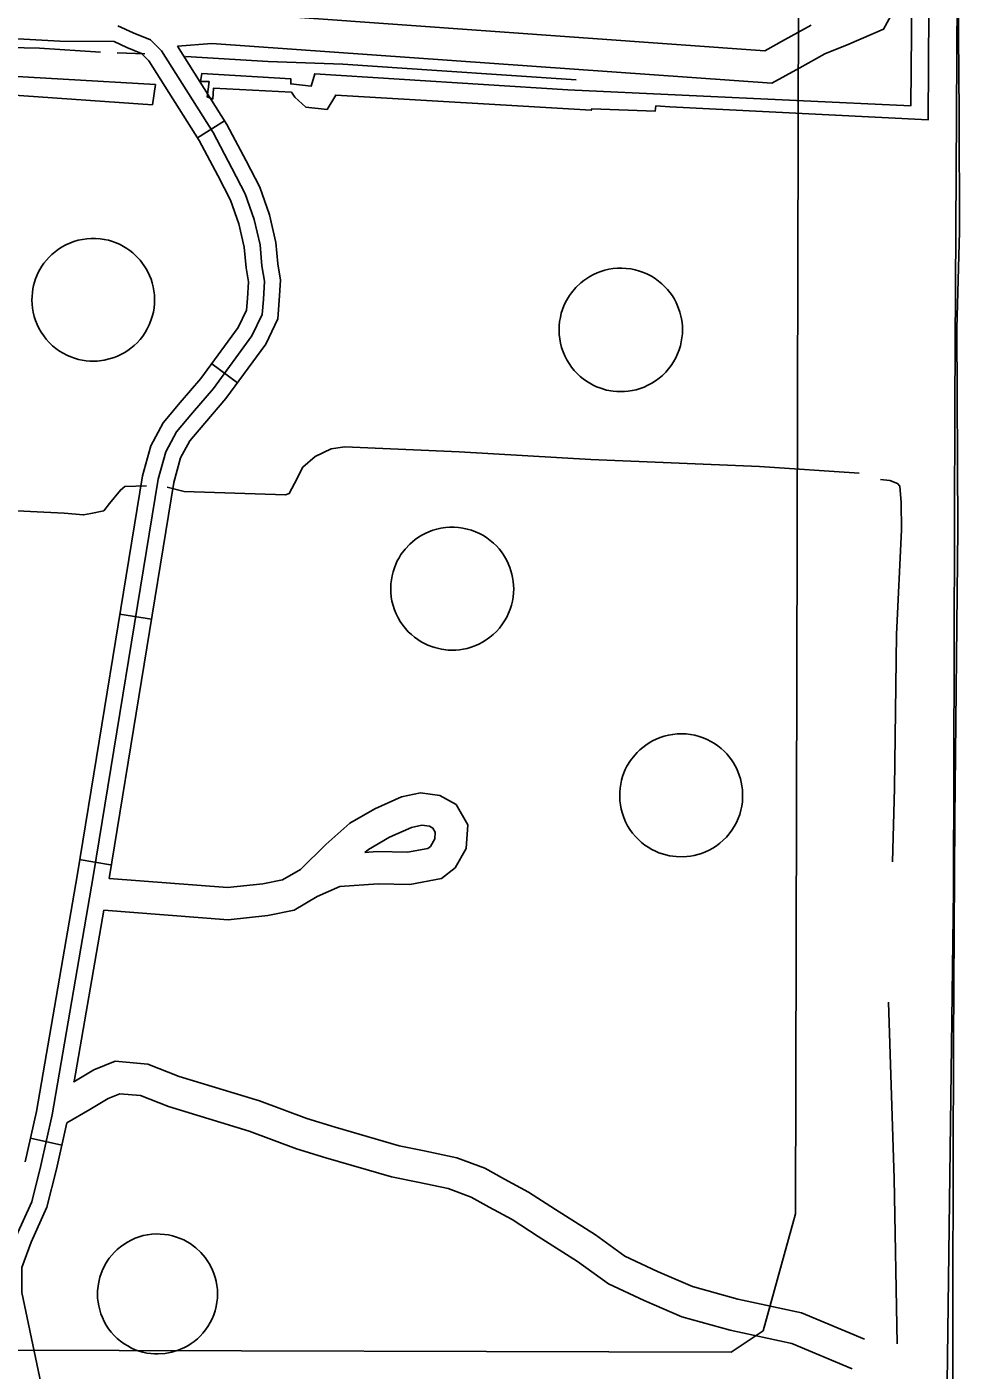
# Model space of a CAD drawing. Extents: x 3313447 to 3351316, y 703786 to 729172.
# Drawn here: x 3318246 to 3319128, y 718227 to 719488 of the extents above; entities that cross this region are included whole.
import ezdxf

# ---------------------------------------------------------------- set-up
doc = ezdxf.new("R2010")
doc.units = 0
for name, color, linetype in [('V-DOMW-TANK', 7, 'Continuous'), ('V-RAIL-TRAK', 7, 'Continuous'), ('V-ROAD-CNTR', 7, 'Continuous'), ('V-SITE-OTLN', 7, 'Continuous'), ('V-TOPO-SHOR', 7, 'Continuous'), ('V-UTIL-LINE', 7, 'Continuous')]:
    doc.layers.add(name, color=color, linetype=linetype)

msp = doc.modelspace()

# ---------------------------------------------------------------- linework, layer by layer
at = {"layer": 'V-DOMW-TANK'}
for points in [[(3318340, 719279.8), (3318342.9, 719277.7), (3318345.6, 719275.6), (3318348.1, 719273.3), (3318352.5, 719268.7), (3318356.4, 719263.5), (3318358.2, 719260.7), (3318359.8, 719257.7), (3318361.3, 719254.4), (3318362.7, 719251.1), (3318363.8, 719247.5), (3318364.7, 719243.8), (3318365.4, 719240), (3318365.9, 719236.1), (3318366.1, 719232.1), (3318366, 719228.1), (3318365.6, 719224), (3318364.9, 719220), (3318363.9, 719215.9), (3318362.6, 719212), (3318361.1, 719208.1), (3318359.2, 719204.4), (3318357.2, 719200.8), (3318354.9, 719197.5), (3318352.4, 719194.3), (3318349.7, 719191.3), (3318346.8, 719188.6), (3318343.8, 719186.1), (3318340.8, 719183.9), (3318337.6, 719181.9), (3318334.4, 719180.2), (3318331.2, 719178.7), (3318328, 719177.4), (3318324.8, 719176.4), (3318318.6, 719174.9), (3318312.2, 719174.1), (3318308.8, 719174), (3318305.4, 719174.1), (3318301.8, 719174.4), (3318298.2, 719174.9), (3318294.6, 719175.7), (3318291, 719176.7), (3318287.3, 719178), (3318283.7, 719179.6), (3318280.2, 719181.4), (3318276.7, 719183.5), (3318273.4, 719185.9), (3318270.2, 719188.5), (3318267.2, 719191.4), (3318264.4, 719194.5), (3318261.9, 719197.8), (3318259.5, 719201.2), (3318257.5, 719204.8), (3318255.7, 719208.5), (3318254.2, 719212.2), (3318253, 719216), (3318252.1, 719219.9), (3318251.4, 719223.7), (3318251, 719227.5), (3318250.9, 719231.2), (3318251, 719234.8), (3318251.3, 719238.3), (3318251.8, 719241.8), (3318252.5, 719245), (3318254.3, 719251.2), (3318256.8, 719257.1), (3318258.4, 719260.1), (3318260.2, 719263), (3318262.2, 719265.9), (3318264.5, 719268.8), (3318267, 719271.5), (3318269.7, 719274.2), (3318272.7, 719276.7), (3318275.8, 719279), (3318279.2, 719281.2), (3318282.8, 719283.1), (3318286.5, 719284.8), (3318290.3, 719286.2), (3318294.3, 719287.4), (3318298.4, 719288.3), (3318302.5, 719288.9), (3318306.6, 719289.1), (3318310.7, 719289.1), (3318314.8, 719288.8), (3318318.8, 719288.2), (3318322.7, 719287.4), (3318326.5, 719286.3), (3318330.1, 719284.9), (3318333.6, 719283.4), (3318336.9, 719281.7)], [(3318852.3, 719235.2), (3318854.2, 719232.2), (3318855.8, 719229.1), (3318857.2, 719226), (3318859.4, 719220), (3318860.9, 719213.7), (3318861.4, 719210.3), (3318861.7, 719206.9), (3318861.8, 719203.3), (3318861.7, 719199.6), (3318861.3, 719195.9), (3318860.7, 719192.1), (3318859.8, 719188.3), (3318858.7, 719184.5), (3318857.2, 719180.8), (3318855.5, 719177.1), (3318853.5, 719173.5), (3318851.3, 719170), (3318848.8, 719166.7), (3318846, 719163.5), (3318843, 719160.6), (3318839.8, 719157.9), (3318836.5, 719155.4), (3318833, 719153.2), (3318829.4, 719151.3), (3318825.8, 719149.7), (3318822, 719148.3), (3318818.3, 719147.2), (3318814.6, 719146.4), (3318810.9, 719145.8), (3318807.2, 719145.5), (3318803.6, 719145.4), (3318800.2, 719145.5), (3318796.8, 719145.8), (3318790.4, 719146.9), (3318784.2, 719148.8), (3318781.1, 719150), (3318777.9, 719151.5), (3318774.8, 719153.2), (3318771.7, 719155.1), (3318768.6, 719157.3), (3318765.7, 719159.7), (3318762.8, 719162.3), (3318760.1, 719165.2), (3318757.6, 719168.4), (3318755.3, 719171.7), (3318753.1, 719175.2), (3318751.3, 719178.9), (3318749.6, 719182.8), (3318748.3, 719186.7), (3318747.3, 719190.8), (3318746.5, 719194.9), (3318746, 719199), (3318745.9, 719203.1), (3318746, 719207.2), (3318746.4, 719211.2), (3318747.1, 719215.1), (3318748, 719218.9), (3318749.2, 719222.6), (3318750.5, 719226), (3318752, 719229.4), (3318753.7, 719232.5), (3318755.6, 719235.5), (3318757.5, 719238.2), (3318761.7, 719243.2), (3318766.4, 719247.6), (3318769.1, 719249.7), (3318771.9, 719251.7), (3318774.9, 719253.6), (3318778.2, 719255.3), (3318781.6, 719256.9), (3318785.1, 719258.2), (3318788.9, 719259.4), (3318792.7, 719260.2), (3318796.7, 719260.9), (3318800.8, 719261.2), (3318804.9, 719261.3), (3318809, 719261.1), (3318813.2, 719260.6), (3318817.3, 719259.8), (3318821.3, 719258.6), (3318825.2, 719257.3), (3318829, 719255.6), (3318832.7, 719253.7), (3318836.1, 719251.5), (3318839.4, 719249.2), (3318842.4, 719246.6), (3318845.3, 719243.9), (3318847.8, 719241.1), (3318850.2, 719238.2)], [(3318691.8, 718995), (3318693.8, 718992.1), (3318695.6, 718989.1), (3318697.2, 718986.1), (3318699.8, 718980.2), (3318701.6, 718974.1), (3318702.3, 718970.8), (3318702.8, 718967.3), (3318703.2, 718963.8), (3318703.3, 718960.2), (3318703.1, 718956.4), (3318702.7, 718952.6), (3318702.1, 718948.8), (3318701.1, 718945), (3318699.9, 718941.2), (3318698.5, 718937.4), (3318696.7, 718933.7), (3318694.6, 718930.1), (3318692.3, 718926.6), (3318689.8, 718923.4), (3318687, 718920.3), (3318684, 718917.4), (3318680.8, 718914.8), (3318677.5, 718912.4), (3318674, 718910.2), (3318670.5, 718908.4), (3318666.9, 718906.8), (3318663.2, 718905.5), (3318659.5, 718904.4), (3318655.9, 718903.7), (3318652.3, 718903.1), (3318648.8, 718902.8), (3318645.3, 718902.7), (3318641.9, 718902.8), (3318635.5, 718903.6), (3318629.3, 718905.1), (3318626.1, 718906.1), (3318622.8, 718907.4), (3318619.6, 718908.9), (3318616.4, 718910.6), (3318613.3, 718912.6), (3318610.2, 718914.8), (3318607.2, 718917.3), (3318604.3, 718920), (3318601.6, 718923), (3318599.1, 718926.2), (3318596.8, 718929.5), (3318594.7, 718933.1), (3318592.9, 718936.8), (3318591.3, 718940.7), (3318590, 718944.6), (3318589, 718948.7), (3318588.3, 718952.8), (3318587.9, 718956.8), (3318587.8, 718960.9), (3318588, 718964.9), (3318588.4, 718968.8), (3318589.1, 718972.6), (3318590, 718976.3), (3318591.2, 718979.9), (3318592.5, 718983.3), (3318594, 718986.5), (3318595.7, 718989.5), (3318597.4, 718992.4), (3318601.3, 718997.6), (3318605.7, 719002.2), (3318608.2, 719004.5), (3318610.9, 719006.7), (3318613.8, 719008.7), (3318616.9, 719010.6), (3318620.2, 719012.3), (3318623.7, 719013.9), (3318627.3, 719015.2), (3318631.1, 719016.4), (3318635, 719017.2), (3318639.1, 719017.8), (3318643.1, 719018.1), (3318647.3, 719018.2), (3318651.4, 719017.9), (3318655.5, 719017.3), (3318659.6, 719016.4), (3318663.6, 719015.3), (3318667.5, 719013.9), (3318671.2, 719012.2), (3318674.8, 719010.2), (3318678.2, 719008.1), (3318681.3, 719005.7), (3318684.3, 719003.2), (3318687, 719000.6), (3318689.5, 718997.8)], [(3318903.4, 718805.3), (3318905.7, 718802.5), (3318907.7, 718799.8), (3318909.6, 718797), (3318912.7, 718791.3), (3318915.1, 718785.4), (3318916.2, 718782.1), (3318917, 718778.8), (3318917.6, 718775.3), (3318918.1, 718771.7), (3318918.3, 718767.9), (3318918.3, 718764.1), (3318918, 718760.3), (3318917.4, 718756.3), (3318916.6, 718752.4), (3318915.5, 718748.5), (3318914, 718744.7), (3318912.4, 718740.9), (3318910.4, 718737.2), (3318908.1, 718733.7), (3318905.7, 718730.4), (3318903, 718727.2), (3318900, 718724.3), (3318896.9, 718721.6), (3318893.7, 718719.2), (3318890.3, 718717), (3318886.9, 718715.1), (3318883.4, 718713.4), (3318879.8, 718712), (3318876.3, 718710.9), (3318872.7, 718710), (3318869.2, 718709.4), (3318865.8, 718708.9), (3318862.4, 718708.7), (3318856, 718708.9), (3318849.6, 718709.8), (3318846.3, 718710.5), (3318843, 718711.4), (3318839.6, 718712.6), (3318836.3, 718714.1), (3318833, 718715.7), (3318829.7, 718717.7), (3318826.5, 718719.8), (3318823.4, 718722.3), (3318820.4, 718725), (3318817.6, 718727.9), (3318814.9, 718731), (3318812.5, 718734.4), (3318810.3, 718737.9), (3318808.4, 718741.6), (3318806.8, 718745.5), (3318805.4, 718749.4), (3318804.3, 718753.4), (3318803.5, 718757.4), (3318803, 718761.4), (3318802.8, 718765.4), (3318802.9, 718769.4), (3318803.2, 718773.2), (3318803.8, 718777), (3318804.6, 718780.6), (3318805.6, 718784.2), (3318806.8, 718787.5), (3318808.1, 718790.7), (3318809.6, 718793.7), (3318813, 718799.2), (3318816.9, 718804.3), (3318819.2, 718806.8), (3318821.7, 718809.2), (3318824.4, 718811.5), (3318827.3, 718813.7), (3318830.4, 718815.7), (3318833.7, 718817.6), (3318837.2, 718819.3), (3318840.9, 718820.8), (3318844.7, 718822), (3318848.6, 718823), (3318852.7, 718823.7), (3318856.8, 718824.1), (3318861, 718824.2), (3318865.1, 718824.1), (3318869.3, 718823.6), (3318873.3, 718822.8), (3318877.3, 718821.7), (3318881.2, 718820.4), (3318884.9, 718818.8), (3318888.5, 718817), (3318891.9, 718815), (3318895.1, 718812.8), (3318898.1, 718810.4), (3318900.8, 718807.9)], [(3318379.2, 718353.8), (3318383, 718353), (3318386.6, 718351.9), (3318390.1, 718350.6), (3318393.4, 718349.1), (3318396.6, 718347.5), (3318399.5, 718345.7), (3318404.9, 718341.7), (3318409.5, 718337.4), (3318413.6, 718332.6), (3318417.3, 718327.1), (3318419, 718324.1), (3318420.5, 718320.9), (3318421.8, 718317.5), (3318423, 718313.9), (3318423.9, 718310.3), (3318424.6, 718306.5), (3318425, 718302.6), (3318425.1, 718298.6), (3318425, 718294.6), (3318424.6, 718290.6), (3318423.9, 718286.6), (3318422.9, 718282.7), (3318421.6, 718278.8), (3318420.1, 718275.1), (3318418.3, 718271.5), (3318416.2, 718268), (3318414, 718264.8), (3318411.5, 718261.7), (3318408.9, 718258.9), (3318406.2, 718256.3), (3318403.3, 718253.9), (3318400.4, 718251.8), (3318397.4, 718249.9), (3318394.3, 718248.2), (3318388.2, 718245.6), (3318382.2, 718243.7), (3318376, 718242.6), (3318369.4, 718242.1), (3318365.9, 718242.2), (3318362.4, 718242.5), (3318358.8, 718243), (3318355.1, 718243.8), (3318351.5, 718244.8), (3318347.9, 718246.1), (3318344.3, 718247.7), (3318340.8, 718249.6), (3318337.4, 718251.7), (3318334.1, 718254.1), (3318331, 718256.7), (3318328.1, 718259.5), (3318325.4, 718262.5), (3318322.9, 718265.7), (3318320.7, 718269.1), (3318318.8, 718272.6), (3318317.1, 718276.2), (3318315.6, 718279.8), (3318314.5, 718283.5), (3318313.6, 718287.2), (3318313, 718290.8), (3318312.6, 718294.5), (3318312.5, 718298), (3318312.5, 718301.5), (3318313.3, 718308.1), (3318314.7, 718314.2), (3318316.8, 718320.1), (3318319.7, 718326.1), (3318321.5, 718329.1), (3318323.5, 718332), (3318325.8, 718334.9), (3318328.3, 718337.6), (3318331, 718340.3), (3318334, 718342.7), (3318337.1, 718345), (3318340.5, 718347.2), (3318344, 718349), (3318347.7, 718350.7), (3318351.5, 718352.1), (3318355.4, 718353.2), (3318359.4, 718354), (3318363.4, 718354.5), (3318367.4, 718354.8), (3318371.4, 718354.7), (3318375.4, 718354.4)]]:
    msp.add_lwpolyline(points, close=True, dxfattribs=at)
at = {"layer": 'V-RAIL-TRAK'}
for points in [[(3319120.4, 719555), (3319121.6, 719406.5), (3319121.8, 719295.6)], [(3319121.8, 719295.6), (3319119.3, 719204.7), (3319120.5, 719016.3), (3319117.5, 718744.7), (3319116.3, 718534.2), (3319115.8, 718298.8), (3319115.8, 718122.7), (3319115.7, 718094.5), (3319115.7, 718047.1), (3319115, 717911.7), (3319115.4, 717725.7), (3319114, 717550.5), (3319114.5, 717379.8)]]:
    msp.add_lwpolyline(points, dxfattribs=at)
at = {"layer": 'V-ROAD-CNTR'}
for p, q in [((3318406.4, 719383.7), (3318431.8, 719399.7)), ((3318419.7, 719171.6), (3318443.9, 719153.8)), ((3318333.5, 718936.5), (3318363.1, 718931.7)), ((3318295.1, 718706.3), (3318324.6, 718701.2)), ((3318249.6, 718444.6), (3318278.8, 718438))]:
    msp.add_line(p, q, dxfattribs=at)
for points in [[(3319123.3, 722052), (3319125.5, 721671.5), (3319128.2, 721217.9), (3319125.1, 720896.4), (3319122.9, 720619.8), (3319119.4, 720058.8), (3319120.2, 719571), (3319117.5, 719133), (3319116.3, 718677.5), (3319109.6, 718166.1), (3319108.6, 718011.2), (3319109.7, 717385.5), (3319107.1, 716859), (3319102.5, 716067.5), (3319104.4, 715556.2)], [(3318387.6, 719469.6), (3318419.7, 719472.3), (3318945.8, 719434.8), (3318972, 719449.3), (3318995.6, 719462.3), (3319017.9, 719471.6), (3319050.7, 719485.6), (3319062.2, 719506.6)], [(3318419.5, 719502.4), (3318939.1, 719465.4), (3318957.5, 719475.6), (3318982.6, 719489.4)], [(3318236.2, 718352.7), (3318250.7, 718384.9), (3318259.2, 718419), (3318269.8, 718466.7), (3318308.5, 718690.2), (3318369.4, 719063.2), (3318376.5, 719089), (3318386.7, 719107.6), (3318401.7, 719125.4), (3318421.3, 719148.3), (3318457.5, 719197.7), (3318467.2, 719217.8), (3318468.3, 719231.9), (3318469.2, 719249.1), (3318466.8, 719263.4), (3318465.1, 719283.2), (3318459.7, 719307.1), (3318451.2, 719331.2), (3318438.6, 719355.1), (3318421, 719388.6), (3318372.5, 719465.4), (3318362.3, 719475.6), (3318346, 719482.2), (3318331.4, 719488.8)], [(3318244.6, 718422.5), (3318255.1, 718469.6), (3318293.7, 718692.7), (3318354.7, 719066.4), (3318362.5, 719094.6), (3318374.2, 719116.1), (3318390.2, 719135.1), (3318409.5, 719157.6), (3318444.6, 719205.5), (3318452.4, 719221.7), (3318453.3, 719232.9), (3318454.1, 719248.3), (3318451.9, 719261.5), (3318450.2, 719280.9), (3318445.2, 719302.9), (3318437.4, 719325.2), (3318425.4, 719348.1), (3318408, 719381.1), (3318360.8, 719456), (3318353.9, 719462.9), (3318340.1, 719468.4), (3318328.1, 719473.9), (3318277, 719474.4), (3318040.5, 719487.4)], [(3318323.4, 718688.3), (3318384.1, 719060), (3318390.5, 719083.3), (3318399.1, 719099.1), (3318413.1, 719115.7), (3318433, 719139), (3318470.4, 719189.9), (3318481.9, 719213.8), (3318483.2, 719231), (3318484.2, 719250), (3318481.7, 719265.3), (3318479.9, 719285.5), (3318474.1, 719311.2), (3318465, 719337.2), (3318451.9, 719362.1), (3318434, 719396.2), (3318387.6, 719469.6)], [(3318318.3, 718658.6), (3318435, 718649.6), (3318472.4, 718653.8), (3318497, 718658.8), (3318518.7, 718671.4), (3318539.9, 718680.8), (3318575.9, 718683.5), (3318605.9, 718682.9), (3318635.4, 718688.4), (3318648.3, 718698.4), (3318658.6, 718716.6), (3318660.2, 718738.9), (3318649.2, 718757.9), (3318634, 718766.3), (3318615.8, 718768.9), (3318598, 718765.1), (3318573, 718753.8), (3318549.4, 718740.2), (3318526.8, 718720.3), (3318503.1, 718697)], [(3318563.6, 718712.7), (3318575.1, 718713.6), (3318603.5, 718713), (3318622.7, 718716.5), (3318625.1, 718718.4), (3318629.2, 718725.5), (3318629.6, 718731.9), (3318627.4, 718735.7), (3318624.3, 718737.4), (3318616.9, 718738.4), (3318607.4, 718736.4), (3318586.7, 718727.1), (3318567, 718715.7), (3318563.6, 718712.7)], [(3318323.4, 718688.3), (3318434.5, 718679.8), (3318467.8, 718683.5), (3318486.2, 718687.2), (3318503.1, 718697)], [(3318290.4, 718497.8), (3318318.3, 718658.6)], [(3319032.8, 718256), (3318973.4, 718280.7), (3318913.7, 718293.4), (3318871.1, 718305.4), (3318838.2, 718319.5), (3318807.5, 718333.9), (3318780, 718353.8), (3318742.6, 718377.7), (3318717.1, 718394.1), (3318694.6, 718406.1), (3318676.2, 718416.5), (3318650, 718426.3), (3318619.2, 718432.7), (3318595.8, 718437.4), (3318535.7, 718455), (3318509, 718463.2), (3318464.5, 718479.6), (3318389, 718502.7), (3318359.7, 718514.1), (3318329, 718517), (3318309, 718508.9), (3318290.1, 718497.6), (3318290.4, 718497.8)], [(3319021.2, 718228.3), (3318964.5, 718252), (3318906.6, 718264.3), (3318861.1, 718277), (3318825.9, 718292.2), (3318792.2, 718307.9), (3318763.1, 718328.9), (3318726.4, 718352.4), (3318701.9, 718368.3), (3318680.2, 718379.8), (3318663.5, 718389.2), (3318641.7, 718397.4), (3318613.2, 718403.3), (3318588.6, 718408.3), (3318527, 718426.2), (3318499.4, 718434.8), (3318454.9, 718451.2), (3318379.2, 718474.3), (3318352.7, 718484.6), (3318333.5, 718486.4), (3318322.4, 718482), (3318305.3, 718471.7), (3318283.5, 718459)], [(3318272, 718154), (3318241.4, 718299.8), (3318241.4, 718323.3), (3318250.1, 718347), (3318264.9, 718379.9), (3318273.8, 718415.6), (3318283.5, 718459)]]:
    msp.add_lwpolyline(points, dxfattribs=at)
at = {"layer": 'V-SITE-OTLN'}
for p, q in [((3318973.1, 720420.6), (3318967.8, 718373.5)), ((3318967.8, 718373.5), (3318937.6, 718263.7)), ((3318937.6, 718263.7), (3318907.6, 718243.8)), ((3318907.6, 718243.8), (3317819.1, 718246.6))]:
    msp.add_line(p, q, dxfattribs=at)
at = {"layer": 'V-TOPO-SHOR'}
msp.add_line((3318356.8, 719462.6), (3318330.9, 719463.5), dxfattribs=at)
for points in [[(3318315.2, 719464), (3318257.9, 719467.8), (3318200.3, 719469), (3318153.3, 719473.8)], [(3318395, 719460.1), (3318472.6, 719455.2), (3318542.7, 719452.6), (3318631, 719446.8), (3318762.1, 719438.1)], [(3319027.6, 719069), (3318934.2, 719075.1), (3318775.7, 719081.8), (3318652.1, 719088.8), (3318544.6, 719093.6), (3318531.8, 719091.7), (3318516.9, 719084.4), (3318505.4, 719074.5), (3318497.3, 719059.1), (3318492.5, 719049.7), (3318489.1, 719048.4), (3318393.7, 719051.8), (3318377.8, 719055.6)], [(3319059, 718703.9), (3319060.9, 718773.1), (3319062.7, 718917.5), (3319067.5, 719015.6), (3319067, 719041.2), (3319065.8, 719056.6), (3319063.8, 719059.3), (3319056.4, 719062.1), (3319047.7, 719062.8)], [(3318358.4, 719056.9), (3318338, 719056.3), (3318333.9, 719052.9), (3318323.7, 719040.3), (3318318.3, 719033.6), (3318306.2, 719031), (3318299.4, 719029.7), (3318281.3, 719031.2), (3318185.9, 719036), (3318172.5, 719034), (3318156.3, 719028.8), (3318138.7, 719015.8)], [(3319055.2, 718572.2), (3319060.6, 718406.8), (3319063.4, 718251.7)]]:
    msp.add_lwpolyline(points, dxfattribs=at)
at = {"layer": 'V-UTIL-LINE'}
msp.add_line((3318366.8, 719433.8), (3318364, 719414.7), dxfattribs=at)
for points in [[(3319094.8, 719761.3), (3319092.4, 719400.5), (3318849.9, 719412.7), (3318836.9, 719413.5), (3318836.2, 719408.7), (3318776.7, 719410.9), (3318776.1, 719409.5), (3318536.2, 719423.8), (3318528, 719410.2), (3318508.2, 719412.3), (3318497.9, 719421.9), (3318494.5, 719426.6), (3318421.4, 719430.3), (3318420.7, 719420), (3318415.3, 719422.1), (3318417.3, 719436.4), (3318409.1, 719436.4), (3318410.5, 719444), (3318493.9, 719439), (3318493.9, 719434.2), (3318513, 719432.1), (3318516.5, 719443.7), (3318754.2, 719428.7), (3319076.1, 719413.5), (3319078.8, 719686.9)], [(3318364, 719414.7), (3318211.6, 719425.3), (3318210.2, 719407.6), (3318157.6, 719409.8), (3318158.3, 719426.8), (3318038, 719434), (3318038.8, 719454.5), (3318174.1, 719444.6), (3318173.3, 719424.1), (3318191.8, 719423.3), (3318193.2, 719443.8), (3318366.8, 719433.8)]]:
    msp.add_lwpolyline(points, dxfattribs=at)

doc.saveas('drawing.dxf')
